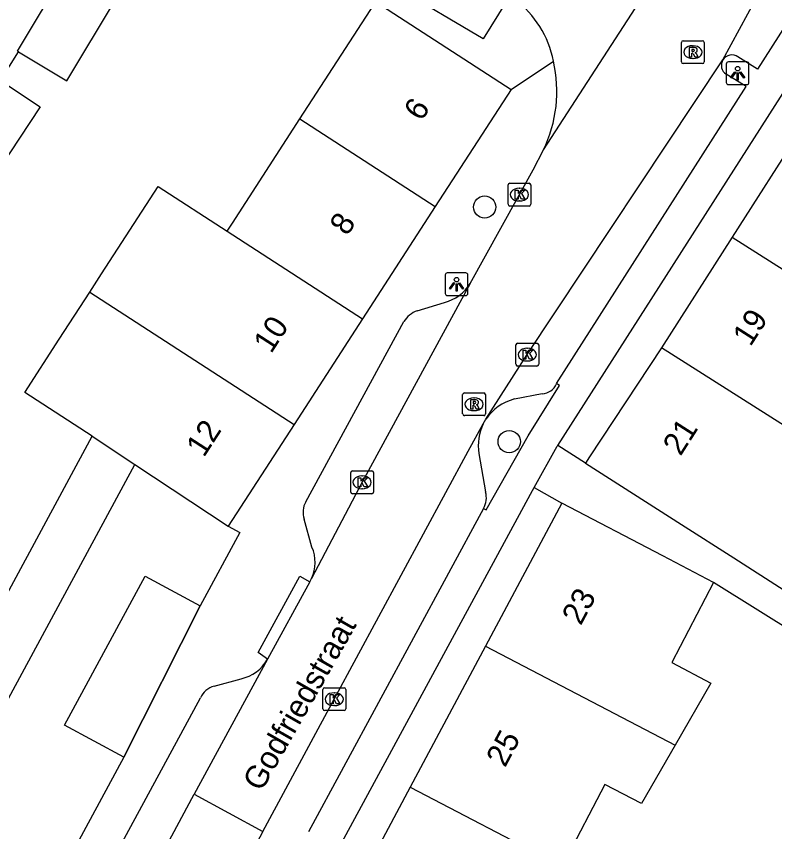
# Model space of a CAD drawing. Extents: x 160107 to 160928, y 382056 to 382918.
# Drawn here: x 160397.51 to 160430.78, y 382194.86 to 382230.63 of the extents above; entities that cross this region are included whole.
import ezdxf

# ---------------------------------------------------------------- set-up
doc = ezdxf.new("R2010")
doc.units = 0
for name, color, linetype in [('IMGEO_Boom', 7, 'Continuous'), ('IMGEO_Kolk', 7, 'Continuous'), ('IMGEO_Lichtpunt', 7, 'Continuous'), ('IMGEO_Muur', 7, 'Continuous'), ('IMGEO_Openbare_ruimte_label', 7, 'Continuous'), ('IMGEO_Pand', 7, 'Continuous'), ('IMGEO_Pand_nummerreeks', 7, 'Continuous'), ('IMGEO_Parkeervlak_open', 7, 'Continuous'), ('IMGEO_Rijbaan_lokaal_open', 7, 'Continuous'), ('IMGEO_Rioolput', 7, 'Continuous'), ('IMGEO_Voetpad_open', 7, 'Continuous')]:
    doc.layers.add(name, color=color, linetype=linetype)

msp = doc.modelspace()

# ---------------------------------------------------------------- linework, layer by layer
at = {"layer": 'IMGEO_Boom'}
for centre in [(160418.05, 382222.264), (160419.129, 382211.972)]:
    msp.add_circle(centre, 0.489, dxfattribs=at)
at = {"layer": 'IMGEO_Kolk'}
for p, q in [((160419.151, 382223.31), (160420.003, 382223.31)), ((160419.076, 382222.384), (160419.076, 382223.236)), ((160419.564, 382223.09), (160419.589, 382223.09)), ((160420.077, 382223.236), (160420.077, 382222.384)), ((160420.003, 382222.31), (160419.151, 382222.31)), ((160419.587, 382222.53), (160419.562, 382222.53)), ((160419.421, 382215.364), (160419.421, 382216.216)), ((160419.496, 382216.29), (160420.348, 382216.29)), ((160420.422, 382216.216), (160420.422, 382215.364)), ((160419.909, 382216.07), (160419.934, 382216.07)), ((160419.932, 382215.51), (160419.907, 382215.51)), ((160420.348, 382215.29), (160419.496, 382215.29)), ((160412.175, 382209.763), (160412.175, 382210.615)), ((160412.25, 382210.689), (160413.102, 382210.689)), ((160412.663, 382210.469), (160412.688, 382210.469)), ((160413.176, 382210.615), (160413.176, 382209.763)), ((160413.102, 382209.689), (160412.25, 382209.689)), ((160412.686, 382209.909), (160412.661, 382209.909)), ((160410.955, 382200.248), (160410.955, 382201.1)), ((160411.03, 382201.174), (160411.882, 382201.174)), ((160411.956, 382201.1), (160411.956, 382200.248)), ((160411.443, 382200.954), (160411.468, 382200.954)), ((160411.466, 382200.394), (160411.441, 382200.394)), ((160411.882, 382200.174), (160411.03, 382200.174))]:
    msp.add_line(p, q, dxfattribs=at)
for points in [[(160419.151, 382223.31), (160420.003, 382223.31)], [(160419.076, 382222.384), (160419.076, 382223.236)], [(160419.397, 382223.01), (160419.52, 382223.01), (160419.52, 382222.859), (160419.65, 382223.01), (160419.814, 382223.01), (160419.668, 382222.859), (160419.821, 382222.61), (160419.669, 382222.61), (160419.584, 382222.774), (160419.52, 382222.707), (160419.52, 382222.61), (160419.397, 382222.61), (160419.397, 382223.01)], [(160420.077, 382223.236), (160420.077, 382222.384)], [(160420.003, 382222.31), (160419.151, 382222.31)], [(160419.421, 382215.364), (160419.421, 382216.216)], [(160419.496, 382216.29), (160420.348, 382216.29)], [(160420.422, 382216.216), (160420.422, 382215.364)], [(160419.742, 382215.99), (160419.865, 382215.99), (160419.865, 382215.839), (160419.995, 382215.99), (160420.159, 382215.99), (160420.013, 382215.839), (160420.166, 382215.59), (160420.014, 382215.59), (160419.929, 382215.754), (160419.865, 382215.687), (160419.865, 382215.59), (160419.742, 382215.59), (160419.742, 382215.99)], [(160420.348, 382215.29), (160419.496, 382215.29)], [(160412.175, 382209.763), (160412.175, 382210.615)], [(160412.25, 382210.689), (160413.102, 382210.689)], [(160412.496, 382210.389), (160412.619, 382210.389), (160412.619, 382210.238), (160412.749, 382210.389), (160412.913, 382210.389), (160412.767, 382210.238), (160412.92, 382209.989), (160412.768, 382209.989), (160412.683, 382210.153), (160412.619, 382210.086), (160412.619, 382209.989), (160412.496, 382209.989), (160412.496, 382210.389)], [(160413.176, 382210.615), (160413.176, 382209.763)], [(160413.102, 382209.689), (160412.25, 382209.689)], [(160410.955, 382200.248), (160410.955, 382201.1)], [(160411.03, 382201.174), (160411.882, 382201.174)], [(160411.956, 382201.1), (160411.956, 382200.248)], [(160411.276, 382200.874), (160411.399, 382200.874), (160411.399, 382200.723), (160411.529, 382200.874), (160411.693, 382200.874), (160411.547, 382200.723), (160411.7, 382200.474), (160411.548, 382200.474), (160411.463, 382200.638), (160411.399, 382200.571), (160411.399, 382200.474), (160411.276, 382200.474), (160411.276, 382200.874)], [(160411.882, 382200.174), (160411.03, 382200.174)]]:
    msp.add_lwpolyline(points, dxfattribs=at)
for centre, start, end in [((160419.153, 382223.234), 91.552, 178.448), ((160419.153, 382223.234), 91.552, 178.448), ((160420.001, 382223.234), 1.552, 88.448), ((160420.001, 382223.234), 1.552, 88.448), ((160419.153, 382222.386), 181.552, 268.448), ((160419.153, 382222.386), 181.552, 268.448), ((160420.001, 382222.386), 271.552, 358.448), ((160420.001, 382222.386), 271.552, 358.448), ((160419.498, 382216.214), 91.552, 178.448), ((160419.498, 382216.214), 91.552, 178.448), ((160420.346, 382216.214), 1.552, 88.448), ((160420.346, 382216.214), 1.552, 88.448), ((160419.498, 382215.366), 181.552, 268.448), ((160419.498, 382215.366), 181.552, 268.448), ((160420.346, 382215.366), 271.552, 358.448), ((160420.346, 382215.366), 271.552, 358.448), ((160412.252, 382210.613), 91.552, 178.448), ((160412.252, 382210.613), 91.552, 178.448), ((160413.1, 382210.613), 1.552, 88.448), ((160413.1, 382210.613), 1.552, 88.448), ((160412.252, 382209.765), 181.552, 268.448), ((160412.252, 382209.765), 181.552, 268.448), ((160413.1, 382209.765), 271.552, 358.448), ((160413.1, 382209.765), 271.552, 358.448), ((160411.032, 382201.098), 91.552, 178.448), ((160411.032, 382201.098), 91.552, 178.448), ((160411.88, 382201.098), 1.552, 88.448), ((160411.88, 382201.098), 1.552, 88.448), ((160411.032, 382200.25), 181.552, 268.448), ((160411.032, 382200.25), 181.552, 268.448), ((160411.88, 382200.25), 271.552, 358.448), ((160411.88, 382200.25), 271.552, 358.448)]:
    msp.add_arc(centre, 0.0765, start, end, dxfattribs=at)
for centre, major_axis, ratio, start_param, end_param in [((160419.563, 382222.81), (-0.387, 0.002), 0.722429, 4.712389, 7.853982), ((160419.588, 382222.81), (-0.39, 0.002), 0.717154, 1.570796, 4.712389), ((160419.908, 382215.79), (-0.387, 0.002), 0.722429, 4.712389, 7.853982), ((160419.933, 382215.79), (-0.39, 0.002), 0.717154, 1.570796, 4.712389), ((160412.662, 382210.189), (-0.387, 0.002), 0.722429, 4.712389, 7.853982), ((160412.687, 382210.189), (-0.39, 0.002), 0.717154, 1.570796, 4.712389), ((160411.442, 382200.674), (-0.387, 0.002), 0.722429, 4.712389, 7.853982), ((160411.467, 382200.674), (-0.39, 0.002), 0.717154, 1.570796, 4.712389)]:
    msp.add_ellipse(centre, major_axis=major_axis, ratio=ratio, start_param=start_param, end_param=end_param, dxfattribs=at)
at = {"layer": 'IMGEO_Lichtpunt'}
for p, q in [((160429.553, 382228.634), (160428.745, 382228.634)), ((160429.553, 382228.634), (160428.745, 382228.634)), ((160428.651, 382228.539), (160428.651, 382227.732)), ((160428.651, 382228.539), (160428.651, 382227.732)), ((160429.647, 382227.732), (160429.647, 382228.539)), ((160429.647, 382227.732), (160429.647, 382228.539)), ((160428.745, 382227.638), (160429.553, 382227.638)), ((160428.745, 382227.638), (160429.553, 382227.638)), ((160417.222, 382219.378), (160416.414, 382219.378)), ((160417.222, 382219.378), (160416.414, 382219.378)), ((160416.32, 382219.283), (160416.32, 382218.476)), ((160416.32, 382219.283), (160416.32, 382218.476)), ((160417.316, 382218.476), (160417.316, 382219.283)), ((160417.316, 382218.476), (160417.316, 382219.283)), ((160416.414, 382218.382), (160417.222, 382218.382)), ((160416.414, 382218.382), (160417.222, 382218.382))]:
    msp.add_line(p, q, dxfattribs=at)
for points in [[(160429.025, 382228.203), (160429.064, 382228.175), (160428.876, 382227.913), (160428.838, 382227.94), (160429.025, 382228.203)], [(160429.127, 382228.155), (160429.174, 382228.155), (160429.174, 382227.833), (160429.127, 382227.833), (160429.127, 382228.155)], [(160429.237, 382228.175), (160429.275, 382228.202), (160429.462, 382227.94), (160429.423, 382227.912), (160429.237, 382228.175)], [(160416.694, 382218.947), (160416.733, 382218.919), (160416.545, 382218.657), (160416.507, 382218.684), (160416.694, 382218.947)], [(160416.796, 382218.899), (160416.843, 382218.899), (160416.843, 382218.577), (160416.796, 382218.577), (160416.796, 382218.899)], [(160416.906, 382218.919), (160416.944, 382218.946), (160417.131, 382218.684), (160417.092, 382218.656), (160416.906, 382218.919)]]:
    msp.add_lwpolyline(points, dxfattribs=at)
for centre in [(160429.15, 382228.337), (160416.819, 382219.081)]:
    msp.add_circle(centre, 0.0994, dxfattribs=at)
for centre, start, end in [((160428.745, 382228.539), 90, 180), ((160428.745, 382228.539), 90, 180), ((160429.553, 382228.539), 0, 90), ((160429.553, 382228.539), 0, 90), ((160428.745, 382227.732), 180, 270), ((160428.745, 382227.732), 180, 270), ((160429.553, 382227.732), 270, 0), ((160429.553, 382227.732), 270, 360), ((160416.414, 382219.283), 90, 180), ((160416.414, 382219.283), 90, 180), ((160417.222, 382219.283), 0, 90), ((160417.222, 382219.283), 0, 90), ((160416.414, 382218.476), 180, 270), ((160416.414, 382218.476), 180, 270), ((160417.222, 382218.476), 270, 0), ((160417.222, 382218.476), 270, 360)]:
    msp.add_arc(centre, 0.0946, start, end, dxfattribs=at)
at = {"layer": 'IMGEO_Muur'}
msp.add_lwpolyline([(160402.224, 382198.132), (160405.567, 382204.767)], dxfattribs=at)
at = {"layer": 'IMGEO_Pand'}
for points in [[(160397.602, 382229.073), (160397.555, 382229.101), (160399.689, 382232.664)], [(160397.602, 382229.073), (160399.717, 382227.806), (160401.851, 382231.37)], [(160409.946, 382226.127), (160413.22, 382231.182)], [(160413.22, 382231.182), (160413.274, 382231.266), (160419.211, 382227.421)], [(160396.812, 382227.817), (160398.548, 382226.658), (160396.748, 382223.962), (160395.258, 382224.957)], [(160419.211, 382227.421), (160415.883, 382222.282)], [(160406.76, 382221.208), (160406.991, 382221.564), (160409.946, 382226.127)], [(160409.946, 382226.127), (160415.883, 382222.282)], [(160431.99, 382225.767), (160428.908, 382220.942)], [(160400.727, 382218.536), (160401.242, 382219.331), (160403.729, 382223.171), (160406.76, 382221.208)], [(160415.883, 382222.282), (160412.697, 382217.363)], [(160406.76, 382221.208), (160412.697, 382217.363)], [(160428.908, 382220.942), (160425.806, 382216.085)], [(160428.908, 382220.942), (160435.347, 382216.865)], [(160400.835, 382212.211), (160397.873, 382214.129), (160399.39, 382216.471), (160400.727, 382218.536)], [(160400.727, 382218.536), (160409.695, 382212.728)], [(160412.697, 382217.363), (160409.695, 382212.728)], [(160425.806, 382216.085), (160422.651, 382211.303), (160422.477, 382211.023)], [(160432.249, 382212.005), (160425.806, 382216.085)], [(160409.695, 382212.728), (160406.802, 382208.261)], [(160392.197, 382203.077), (160395.058, 382201.529), (160400.835, 382212.211)], [(160400.835, 382212.211), (160402.71, 382210.969)], [(160392.804, 382192.661), (160402.71, 382210.969)], [(160402.71, 382210.969), (160406.802, 382208.261)], [(160422.477, 382211.023), (160426.692, 382208.334), (160428.979, 382206.874), (160431.19, 382205.463)], [(160421.434, 382209.278), (160418.09, 382203.007)], [(160428.096, 382205.789), (160425.864, 382206.958), (160421.434, 382209.278)], [(160406.802, 382208.261), (160407.309, 382207.987), (160405.567, 382204.767)], [(160402.224, 382198.132), (160399.625, 382199.537), (160403.159, 382206.07), (160405.567, 382204.767)], [(160428.096, 382205.789), (160426.258, 382202.279), (160427.973, 382201.381), (160426.404, 382198.652)], [(160418.09, 382203.007), (160414.79, 382196.819)], [(160418.09, 382203.007), (160426.404, 382198.652)], [(160426.404, 382198.652), (160424.932, 382196.091), (160423.326, 382196.932), (160421.55, 382193.541), (160421.394, 382193.622), (160421.287, 382193.417)], [(160402.224, 382198.132), (160397.803, 382189.957), (160397.584, 382190.075)], [(160414.79, 382196.819), (160409.837, 382187.53)], [(160414.79, 382196.819), (160421.287, 382193.417)]]:
    msp.add_lwpolyline(points, dxfattribs=at)
at = {"layer": 'IMGEO_Parkeervlak_open'}
for points in [[(160420.58, 382214.076), (160419.357, 382213.843)], [(160417.803, 382211.449), (160418.091, 382209.767)]]:
    msp.add_lwpolyline(points, dxfattribs=at)
for centre, radius, start, end in [((160420.552, 382214.77), 0.695, 272.2798, 338.5324), ((160419.919, 382211.71), 2.206, 104.7653, 145.7056), ((160419.943, 382211.812), 2.171, 154.1895, 189.6239), ((160417.212, 382209.511), 0.915, 329.0268, 16.2385)]:
    msp.add_arc(centre, radius, start, end, dxfattribs=at)
at = {"layer": 'IMGEO_Rijbaan_lokaal_open'}
for points in [[(160428.504, 382228.728), (160430.325, 382232.106), (160441.342, 382249.327), (160441.774, 382250), (160446.36, 382257.139)], [(160420.631, 382224.771), (160428.862, 382237.478)], [(160418.097, 382212.953), (160419.921, 382215.791), (160428.504, 382228.728)], [(160417.42, 382218.914), (160420.174, 382223.892), (160420.631, 382224.771)], [(160417.42, 382218.914), (160412.676, 382210.188), (160410.459, 382205.975)], [(160417.989, 382212.757), (160418.097, 382212.953)], [(160408.318, 382194.865), (160411.454, 382200.674), (160417.329, 382211.549), (160417.989, 382212.757)], [(160410.382, 382205.828), (160408.529, 382202.431)], [(160410.382, 382205.828), (160410.459, 382205.975)], [(160408.529, 382202.431), (160405.31, 382196.514)], [(160403.011, 382192.22), (160405.31, 382196.514)], [(160405.31, 382196.514), (160408.318, 382194.865)], [(160408.318, 382194.865), (160407.497, 382193.317)]]:
    msp.add_lwpolyline(points, dxfattribs=at)
for centre, radius, start, end in [((160416.72, 382227.838), 4.423, 10.7622, 53.1384), ((160415.326, 382227.333), 5.892, 334.2228, 13.0548)]:
    msp.add_arc(centre, radius, start, end, dxfattribs=at)
at = {"layer": 'IMGEO_Rioolput'}
for p, q in [((160426.685, 382228.633), (160426.685, 382229.485)), ((160426.76, 382229.559), (160427.612, 382229.559)), ((160427.173, 382229.339), (160427.198, 382229.339)), ((160427.686, 382229.485), (160427.686, 382228.633)), ((160427.196, 382228.779), (160427.171, 382228.779)), ((160427.612, 382228.559), (160426.76, 382228.559)), ((160417.087, 382213.186), (160417.087, 382214.038)), ((160417.162, 382214.112), (160418.014, 382214.112)), ((160418.088, 382214.038), (160418.088, 382213.186)), ((160417.575, 382213.892), (160417.6, 382213.892)), ((160417.598, 382213.332), (160417.573, 382213.332)), ((160418.014, 382213.112), (160417.162, 382213.112))]:
    msp.add_line(p, q, dxfattribs=at)
for points in [[(160426.685, 382228.633), (160426.685, 382229.485)], [(160426.76, 382229.559), (160427.612, 382229.559)], [(160427.686, 382229.485), (160427.686, 382228.633)], [(160427.274, 382229.257), (160427.022, 382229.259), (160427.022, 382228.859)], [(160427.022, 382228.859), (160427.146, 382228.859), (160427.146, 382229.021), (160427.157, 382229.021)], [(160427.2, 382229.178), (160427.146, 382229.178), (160427.146, 382229.097)], [(160427.146, 382229.097), (160427.198, 382229.097)], [(160427.204, 382228.992), (160427.275, 382228.859), (160427.415, 382228.859), (160427.35, 382228.985)], [(160427.612, 382228.559), (160426.76, 382228.559)], [(160417.087, 382213.186), (160417.087, 382214.038)], [(160417.162, 382214.112), (160418.014, 382214.112)], [(160418.088, 382214.038), (160418.088, 382213.186)], [(160417.676, 382213.81), (160417.424, 382213.812), (160417.424, 382213.412)], [(160417.602, 382213.731), (160417.548, 382213.731), (160417.548, 382213.65)], [(160417.548, 382213.65), (160417.6, 382213.65)], [(160417.424, 382213.412), (160417.548, 382213.412), (160417.548, 382213.574), (160417.559, 382213.574)], [(160417.606, 382213.545), (160417.677, 382213.412), (160417.817, 382213.412), (160417.752, 382213.538)], [(160418.014, 382213.112), (160417.162, 382213.112)]]:
    msp.add_lwpolyline(points, dxfattribs=at)
for centre, radius, start, end in [((160426.762, 382229.483), 0.0765, 91.552, 178.448), ((160426.762, 382229.483), 0.0765, 91.552, 178.448), ((160427.61, 382229.483), 0.0765, 1.552, 88.448), ((160427.61, 382229.483), 0.0765, 1.552, 88.448), ((160427.156, 382228.968), 0.0533, 26.0293, 88.6989), ((160427.182, 382229.286), 0.19, 274.7715, 282.9687), ((160427.206, 382229.082), 0.0964, 77.0061, 93.1865), ((160427.22, 382229.139), 0.0378, 276.6634, 79.6772), ((160427.273, 382229.147), 0.109, 350.3612, 89.416), ((160427.271, 382229.147), 0.112, 277.5842, 350.9817), ((160427.255, 382228.932), 0.108, 29.5134, 73.7905), ((160426.762, 382228.635), 0.0765, 181.552, 268.448), ((160426.762, 382228.635), 0.0765, 181.552, 268.448), ((160427.61, 382228.635), 0.0765, 271.552, 358.448), ((160427.61, 382228.635), 0.0765, 271.552, 358.448), ((160417.164, 382214.036), 0.0765, 91.552, 178.448), ((160417.164, 382214.036), 0.0765, 91.552, 178.448), ((160418.012, 382214.036), 0.0765, 1.552, 88.448), ((160418.012, 382214.036), 0.0765, 1.552, 88.448), ((160417.584, 382213.839), 0.19, 274.7715, 282.9687), ((160417.608, 382213.635), 0.0964, 77.0061, 93.1865), ((160417.622, 382213.692), 0.0378, 276.6634, 79.6772), ((160417.675, 382213.7), 0.109, 350.3612, 89.416), ((160417.673, 382213.7), 0.112, 277.5842, 350.9817), ((160417.558, 382213.521), 0.0533, 26.0293, 88.6989), ((160417.657, 382213.485), 0.108, 29.5134, 73.7905), ((160417.164, 382213.188), 0.0765, 181.552, 268.448), ((160417.164, 382213.188), 0.0765, 181.552, 268.448), ((160418.012, 382213.188), 0.0765, 271.552, 358.448), ((160418.012, 382213.188), 0.0765, 271.552, 358.448)]:
    msp.add_arc(centre, radius, start, end, dxfattribs=at)
for centre, major_axis, ratio, start_param, end_param in [((160427.172, 382229.059), (-0.387, 0.002), 0.722429, 4.712389, 7.853982), ((160427.197, 382229.059), (-0.39, 0.002), 0.717154, 1.570796, 4.712389), ((160417.574, 382213.612), (-0.387, 0.002), 0.722429, 4.712389, 7.853982), ((160417.599, 382213.612), (-0.39, 0.002), 0.717154, 1.570796, 4.712389)]:
    msp.add_ellipse(centre, major_axis=major_axis, ratio=ratio, start_param=start_param, end_param=end_param, dxfattribs=at)
at = {"layer": 'IMGEO_Voetpad_open'}
for points in [[(160421.255, 382211.804), (160445.664, 382250), (160455.515, 382265.414)], [(160447.575, 382255.79), (160443.874, 382250), (160430.014, 382228.317), (160429.164, 382228.86)], [(160419.161, 382231.538), (160418.666, 382230.731), (160417.985, 382229.649), (160414.173, 382231.905)], [(160396.812, 382227.817), (160397.602, 382229.073)], [(160419.211, 382227.421), (160421.065, 382228.664)], [(160421.199, 382214.516), (160429.53, 382227.552), (160428.651, 382228.088)], [(160415.089, 382217.715), (160416.286, 382218.083)], [(160410.206, 382209.331), (160414.501, 382217.242)], [(160417.997, 382209.04), (160418.119, 382208.981), (160419.959, 382212.224), (160421.332, 382214.435), (160421.199, 382214.516)], [(160420.22, 382209.956), (160421.239, 382211.78), (160421.255, 382211.804)], [(160422.477, 382211.023), (160421.255, 382211.804)], [(160408.471, 382188.258), (160420.153, 382209.835), (160420.22, 382209.956)], [(160420.22, 382209.956), (160421.434, 382209.278)], [(160417.997, 382209.04), (160410.329, 382194.861)], [(160410.474, 382207.35), (160410.139, 382208.575)], [(160408.529, 382202.431), (160408.122, 382202.727), (160409.944, 382206.067), (160410.382, 382205.828)], [(160439.287, 382198.801), (160428.096, 382205.789)], [(160405.567, 382204.767), (160402.224, 382198.132)], [(160406.181, 382201.242), (160407.37, 382201.57)], [(160400.82, 382191.934), (160405.585, 382200.731)]]:
    msp.add_lwpolyline(points, dxfattribs=at)
for centre, radius, start, end in [((160428.905, 382228.483), 0.469, 148.5615, 237.31), ((160428.9, 382228.465), 0.475, 56.241, 146.3789), ((160415.856, 382219.859), 1.827, 283.6109, 328.8574), ((160415.557, 382216.532), 1.272, 111.5622, 146.0658), ((160410.965, 382208.883), 0.881, 149.4341, 200.4368), ((160408.949, 382206.679), 1.666, 334.9979, 23.752), ((160406.975, 382203.313), 1.787, 282.7816, 330.4344), ((160406.395, 382200.39), 0.878, 104.069, 157.1494)]:
    msp.add_arc(centre, radius, start, end, dxfattribs=at)

# ---------------------------------------------------------------- texts
at = {"layer": 'IMGEO_Openbare_ruimte_label'}
msp.add_text('Godfriedstraat', height=1, rotation=60.3333, dxfattribs=at).set_placement((160408.257, 382196.579))
at = {"layer": 'IMGEO_Pand_nummerreeks'}
for s, rotation, p in [('6', 57.0723, (160415.282, 382225.99)), ('8', 57.0723, (160412.026, 382220.964)), ('19', 57.4327, (160429.712, 382216.108)), ('10', 57.0723, (160408.683, 382215.8)), ('12', 57.0708, (160405.732, 382211.245)), ('21', 57.4327, (160426.645, 382211.307)), ('23', 61.9315, (160422.268, 382203.87)), ('25', 61.9315, (160418.946, 382197.641))]:
    msp.add_text(s, height=1, rotation=rotation, dxfattribs=at).set_placement(p)

doc.saveas('drawing.dxf')
